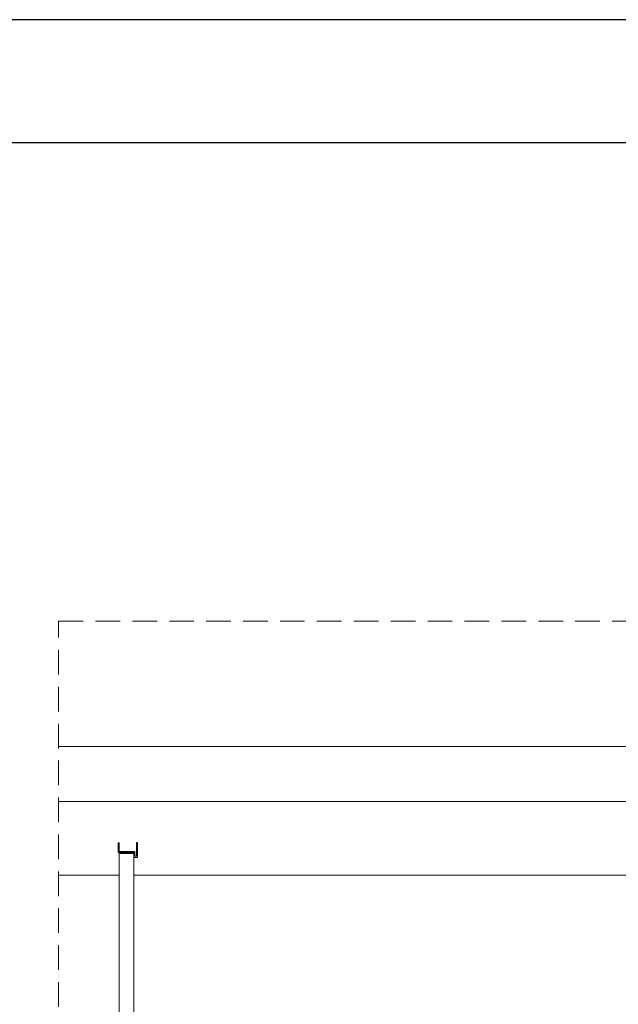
# Model space of a CAD drawing. Header units: millimetres. Extents: x 321 to 585, y -277 to 9.
# Tile 454 of 656: x 507 to 512, y -196 to -188. Entities that reach past the tile are written whole.
import ezdxf

# ---------------------------------------------------------------- set-up
doc = ezdxf.new("R2010")
doc.units = ezdxf.units.MM
doc.header["$MEASUREMENT"] = 0
doc.linetypes.add('JIS_02_2.0', pattern=[0.3, 0.2, -0.1])
doc.layers.get('0').update_dxf_attribs({"lineweight": 18})
for name, color, linetype, lineweight in [('DI-Área do detalhe', 7, 'JIS_02_2.0', 9), ('IFC-Laje-Contorno', 134, 'Continuous', 5), ('IFC-Porta-Contorno', 142, 'Continuous', 5), ('IFC-Viga-Contorno', 66, 'Continuous', 5)]:
    doc.layers.add(name, color=color, linetype=linetype, lineweight=lineweight)
doc.layers.add('SEDUC_MARF', color=1, linetype='Continuous')
doc.layers.add('SEDUC_MARGG', color=7, linetype='Continuous')

msp = doc.modelspace()

# ---------------------------------------------------------------- linework, layer by layer
msp.add_lwpolyline([(501.0013, -189.141), (544.5293, -189.141), (544.5293, -221.6763), (501.0013, -221.6763)], close=True)
at = {"layer": 'DI-Área do detalhe'}
msp.add_lwpolyline([(507.3986, -193.0294), (525.2788, -193.0294), (525.2788, -210.8618), (507.3986, -210.8618), (507.3986, -193.0294)], dxfattribs=at)
at = {"layer": 'IFC-Laje-Contorno', "color": 7, "lineweight": 5}
msp.add_line((507.3986, -194.0481), (525.2788, -194.0481), dxfattribs=at)
at = {"layer": 'IFC-Porta-Contorno', "color": 7, "lineweight": 5}
for p, q in [((507.8831, -194.9086), (507.8831, -194.8286)), ((507.8831, -194.8286), (507.8911, -194.8286)), ((507.8911, -194.9006), (507.8911, -194.8286)), ((508.0311, -194.939), (508.0311, -194.827)), ((508.0311, -194.827), (508.0391, -194.827)), ((508.0391, -194.9486), (508.0391, -194.827)), ((507.8831, -194.9086), (508.0111, -194.9086)), ((507.8911, -194.9006), (508.0191, -194.9006)), ((507.8911, -197.7166), (507.8911, -194.9166)), ((507.8911, -194.9166), (508.0111, -194.9166)), ((508.0111, -194.9486), (508.0111, -194.9086)), ((508.0111, -197.7166), (508.0111, -194.9166)), ((508.0111, -194.9486), (508.0391, -194.9486)), ((508.0191, -194.939), (508.0191, -194.9006)), ((508.0191, -194.939), (508.0311, -194.939))]:
    msp.add_line(p, q, dxfattribs=at)
at = {"layer": 'IFC-Viga-Contorno', "color": 7, "lineweight": 5}
for p, q in [((507.3986, -194.4928), (512.8112, -194.4928)), ((507.3986, -195.0928), (507.8911, -195.0928)), ((508.0111, -195.0928), (512.8112, -195.0928))]:
    msp.add_line(p, q, dxfattribs=at)
at = {"layer": 'SEDUC_MARF', "color": 7}
msp.add_lwpolyline([(584.9392, -188.141), (466.0392, -188.141), (466.0392, -272.241), (584.9392, -272.241)], close=True, dxfattribs=at)
at = {"layer": 'SEDUC_MARGG'}
msp.add_lwpolyline([(468.5392, -271.241), (583.9392, -271.241), (583.9392, -189.141), (468.5392, -189.141), (468.5392, -271.241)], dxfattribs=at)

doc.saveas('drawing.dxf')
